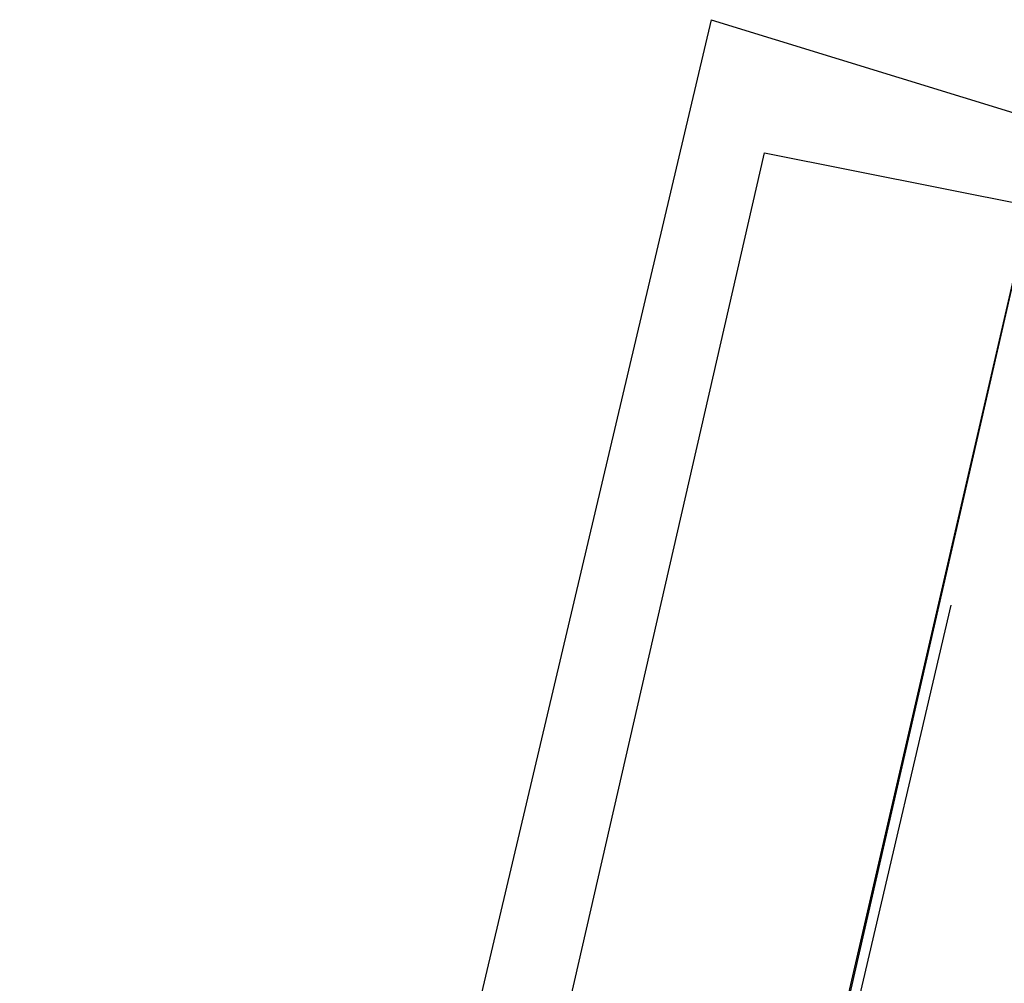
# Model space of a CAD drawing. Header units: feet. Extents: x -79 to 198, y -22 to 181.
# Tile 300 of 318: x 122.773 to 123.267, y 144.028 to 144.511. Entities that reach past the tile are written whole.
import ezdxf

# ---------------------------------------------------------------- set-up
doc = ezdxf.new("R2010")
doc.units = ezdxf.units.FT
doc.layers.add('A-LINEA', color=7, linetype='CONTINUOUS')
doc.layers.add('A-MURO-CONCRETO', color=8, linetype='CONTINUOUS')

msp = doc.modelspace()

# ---------------------------------------------------------------- linework, layer by layer
at = {"layer": 'A-LINEA'}
for p, q in [((123.12, 144.5111), (122.7733, 143.0444)), ((123.12, 144.5111), (123.2933, 144.4578)), ((123.24, 144.2178), (123.0533, 143.4178))]:
    msp.add_line(p, q, dxfattribs=at)
for points in [[(122.8133, 142.9911), (123.1467, 144.4444), (123.28, 144.4178)], [(125.8267, 142.0978), (126.2, 143.7244), (123.28, 144.4178), (122.9067, 142.7911), (125.8267, 142.0978)]]:
    msp.add_lwpolyline(points, dxfattribs=at)
at = {"layer": 'A-MURO-CONCRETO'}
msp.add_lwpolyline([(123.28, 144.4178), (126.2, 143.7244), (123.12, 143.7244), (123.28, 144.4178), (123.28, 144.4178)], dxfattribs=at)

doc.saveas('drawing.dxf')
